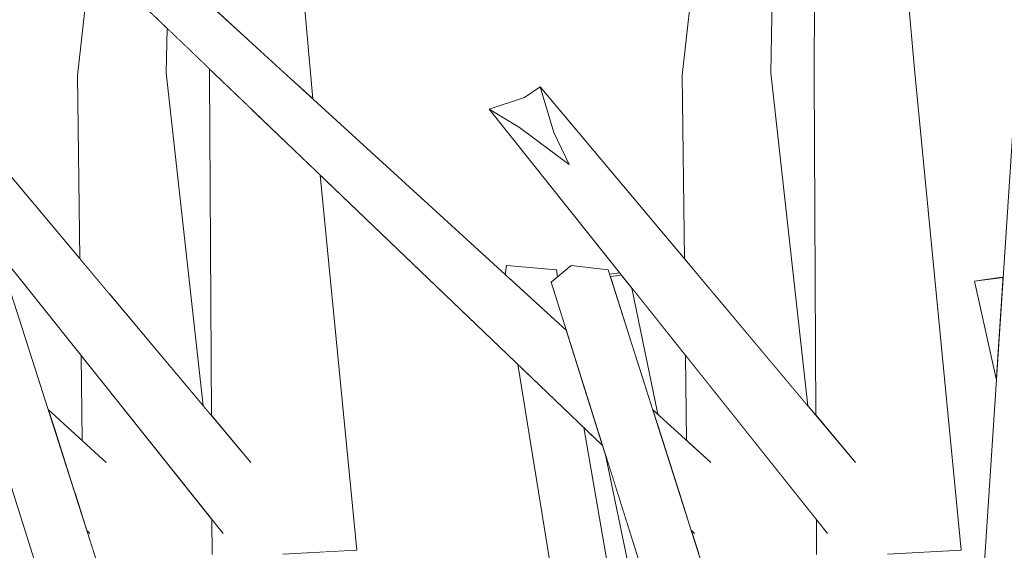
# Model space of a CAD drawing. Extents: x -289599 to -184549, y 66678 to 295474.
# Tile 505 of 656: x -250812 to -250737, y 72156 to 72196. Entities that reach past the tile are written whole.
import ezdxf

# ---------------------------------------------------------------- set-up
doc = ezdxf.new("R2010")
doc.units = 0
doc.header["$MEASUREMENT"] = 0
doc.linetypes.add('Wipeout_Contour', pattern=[1000, 0, -1000])
doc.layers.add('arch drzewa', color=8, linetype='Continuous')
doc.layers.add('Model drzwi', color=8, linetype='Continuous')
doc.layers.add('arch drzewa_Nr_Pióra__24', color=8, linetype='Continuous', lineweight=9)
doc.layers.add('arch drzewa_Nr_Pióra__4', color=8, linetype='Continuous', lineweight=9)

msp = doc.modelspace()

# ---------------------------------------------------------------- wipeouts: each hides what was drawn before it
at = {"color": 254, "linetype": 'Wipeout_Contour', "lineweight": 0, "ltscale": 1023519.137441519}
msp.add_wipeout([(-250739.235, 72176.193), (-250737.038, 72176.475), (-250737.036, 72176.499), (-250737.323, 72176.462)], dxfattribs=at).dxf.layer = 'arch drzewa'
at = {"color": 254, "linetype": 'Wipeout_Contour', "lineweight": 0, "ltscale": 767792.70604}
msp.add_wipeout([(-250797.652, 72158.035), (-250797.58, 72157.758), (-250797.581, 72157.946)], dxfattribs=at).dxf.layer = 'arch drzewa'
at = {"color": 254, "linetype": 'Wipeout_Contour', "lineweight": 0, "ltscale": 767660.811722}
msp.add_wipeout([(-250751.39, 72158.035), (-250751.318, 72157.758), (-250751.319, 72157.946)], dxfattribs=at).dxf.layer = 'arch drzewa'
at = {"color": 254, "linetype": 'Wipeout_Contour', "lineweight": 0, "ltscale": 1535641.616868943}
msp.add_wipeout([(-250801.005, 72195.508), (-250801.07, 72192.1), (-250798.249, 72166.659), (-250797.623, 72165.914), (-250797.758, 72191.904), (-250797.757, 72192.399)], dxfattribs=at).dxf.layer = 'Model drzwi'
at = {"color": 254, "linetype": 'Wipeout_Contour', "lineweight": 0, "ltscale": 2303197.299207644}
msp.add_wipeout([(-250789.29, 72184.295), (-250786.501, 72155.616), (-250789.079, 72155.479), (-250786.565, 72151.755), (-250786.414, 72151.862), (-250761.426, 72133.791), (-250761.824, 72135.713), (-250769.496, 72141.098), (-250774.182, 72169.833)], dxfattribs=at).dxf.layer = 'Model drzwi'

# ---------------------------------------------------------------- next in the draw order: wipeouts: each hides what was drawn before it
at = {"color": 254, "linetype": 'Wipeout_Contour', "lineweight": 0, "ltscale": 1023723.276117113}
msp.add_wipeout([(-250805.007, 72203.948), (-250806.924, 72201.918), (-250769.937, 72170.758), (-250770.456, 72172.4)], dxfattribs=at).dxf.layer = 'arch drzewa'
at = {"color": 254, "linetype": 'Wipeout_Contour', "lineweight": 0, "ltscale": 767637.283558}
msp.add_wipeout([(-250737.038, 72176.475), (-250739.235, 72176.193), (-250737.552, 72168.621)], dxfattribs=at).dxf.layer = 'arch drzewa'
at = {"color": 254, "linetype": 'Wipeout_Contour', "lineweight": 0, "ltscale": 1279502.977263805}
msp.add_wipeout([(-250769.133, 72165.001), (-250765.585, 72144.496), (-250763.322, 72142.947), (-250767.454, 72162.895), (-250767.68, 72163.61)], dxfattribs=at).dxf.layer = 'Model drzwi'

# ---------------------------------------------------------------- next in the draw order: wipeouts: each hides what was drawn before it
at = {"color": 254, "linetype": 'Wipeout_Contour', "lineweight": 0, "ltscale": 767767.787078}
msp.add_wipeout([(-250806.924, 72201.918), (-250768.55, 72166.366), (-250769.937, 72170.758)], dxfattribs=at).dxf.layer = 'arch drzewa'
at = {"color": 254, "linetype": 'Wipeout_Contour', "lineweight": 0, "ltscale": 1791117.865645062}
msp.add_wipeout([(-250738.804, 72149.535), (-250735.236, 72144.25), (-250735.559, 72163.046), (-250736.282, 72162.411), (-250736.311, 72162.43), (-250735.564, 72163.314), (-250736.049, 72191.556)], dxfattribs=at).dxf.layer = 'arch drzewa'
at = {"color": 254, "linetype": 'Wipeout_Contour', "lineweight": 0, "ltscale": 1023605.081923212}
msp.add_wipeout([(-250765.447, 72175.652), (-250763.448, 72166.002), (-250761.255, 72163.999), (-250761.335, 72170.498)], dxfattribs=at).dxf.layer = 'Model drzwi'

# ---------------------------------------------------------------- next in the draw order: linework, layer by layer
at = {"layer": 'arch drzewa_Nr_Pióra__4', "linetype": 'Continuous'}
for p, q in [((-250738.804, 72149.535), (-250736.049, 72191.556)), ((-250737.323, 72176.462), (-250737.036, 72176.499)), ((-250737.038, 72176.475), (-250739.235, 72176.193)), ((-250739.235, 72176.193), (-250737.323, 72176.462)), ((-250737.552, 72168.621), (-250739.235, 72176.193))]:
    msp.add_line(p, q, dxfattribs=at)

# ---------------------------------------------------------------- next in the draw order: wipeouts: each hides what was drawn before it
at = {"color": 254, "linetype": 'Wipeout_Contour', "lineweight": 0, "ltscale": 1023719.310191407}
msp.add_wipeout([(-250808.205, 72202.4), (-250768.476, 72166.131), (-250768.55, 72166.366), (-250806.924, 72201.918)], dxfattribs=at).dxf.layer = 'arch drzewa'
at = {"color": 254, "linetype": 'Wipeout_Contour', "lineweight": 0, "ltscale": 1023593.381675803}
msp.add_wipeout([(-250763.854, 72166.373), (-250763.531, 72165.361), (-250759.354, 72161.843), (-250759.417, 72162.32)], dxfattribs=at).dxf.layer = 'arch drzewa'

# ---------------------------------------------------------------- next in the draw order: wipeouts: each hides what was drawn before it
at = {"color": 254, "linetype": 'Wipeout_Contour', "lineweight": 0, "ltscale": 767764.637399}
msp.add_wipeout([(-250808.205, 72202.4), (-250767.68, 72163.61), (-250768.476, 72166.131)], dxfattribs=at).dxf.layer = 'arch drzewa'
at = {"color": 254, "linetype": 'Wipeout_Contour', "lineweight": 0, "ltscale": 1023590.151038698}
msp.add_wipeout([(-250760.178, 72191.887), (-250754.364, 72169.488), (-250751.987, 72166.659), (-250754.808, 72192.1)], dxfattribs=at).dxf.layer = 'arch drzewa'
at = {"color": 254, "linetype": 'Wipeout_Contour', "lineweight": 0, "ltscale": 1023586.884443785}
msp.add_wipeout([(-250763.531, 72165.361), (-250761.874, 72160.181), (-250758.29, 72156.861), (-250759.354, 72161.843)], dxfattribs=at).dxf.layer = 'arch drzewa'

# ---------------------------------------------------------------- next in the draw order: wipeouts: each hides what was drawn before it
at = {"color": 254, "linetype": 'Wipeout_Contour', "lineweight": 0, "ltscale": 767804.058201}
msp.add_wipeout([(-250790.049, 72192.1), (-250791.936, 72192.013), (-250789.855, 72190.113)], dxfattribs=at).dxf.layer = 'arch drzewa'
at = {"color": 254, "linetype": 'Wipeout_Contour', "lineweight": 0, "ltscale": 767698.114246}
msp.add_wipeout([(-250760.178, 72191.887), (-250759.119, 72175.149), (-250754.364, 72169.488)], dxfattribs=at).dxf.layer = 'arch drzewa'
at = {"color": 254, "linetype": 'Wipeout_Contour', "lineweight": 0, "ltscale": 1023769.240193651}
msp.add_wipeout([(-250805.678, 72162.32), (-250810.116, 72166.373), (-250809.793, 72165.361), (-250805.616, 72161.843)], dxfattribs=at).dxf.layer = 'arch drzewa'
at = {"color": 254, "linetype": 'Wipeout_Contour', "lineweight": 0, "ltscale": 1023581.030018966}
msp.add_wipeout([(-250758.29, 72156.861), (-250761.874, 72160.181), (-250761.839, 72160.072), (-250758.361, 72156.896)], dxfattribs=at).dxf.layer = 'arch drzewa'

# ---------------------------------------------------------------- next in the draw order: wipeouts: each hides what was drawn before it
at = {"color": 254, "linetype": 'Wipeout_Contour', "lineweight": 0, "ltscale": 767722.64588}
msp.add_wipeout([(-250754.808, 72192.1), (-250754.279, 72219.81), (-250758.209, 72220.013)], dxfattribs=at).dxf.layer = 'arch drzewa'
at = {"color": 254, "linetype": 'Wipeout_Contour', "lineweight": 0, "ltscale": 1023766.005681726}
msp.add_wipeout([(-250801.07, 72192.1), (-250806.44, 72191.887), (-250800.625, 72169.488), (-250798.249, 72166.659)], dxfattribs=at).dxf.layer = 'arch drzewa'
at = {"color": 254, "linetype": 'Wipeout_Contour', "lineweight": 0, "ltscale": 1023613.250211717}
msp.add_wipeout([(-250761.599, 72191.904), (-250759.995, 72176.192), (-250759.119, 72175.149), (-250760.178, 72191.887)], dxfattribs=at).dxf.layer = 'arch drzewa'
at = {"color": 254, "linetype": 'Wipeout_Contour', "lineweight": 0, "ltscale": 1023762.743525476}
msp.add_wipeout([(-250809.793, 72165.361), (-250808.135, 72160.181), (-250804.552, 72156.861), (-250805.616, 72161.843)], dxfattribs=at).dxf.layer = 'arch drzewa'
at = {"color": 254, "linetype": 'Wipeout_Contour', "lineweight": 0, "ltscale": 1023580.76214434}
msp.add_wipeout([(-250761.839, 72160.072), (-250760.892, 72157.113), (-250760.66, 72156.891), (-250758.361, 72156.896)], dxfattribs=at).dxf.layer = 'arch drzewa'

# ---------------------------------------------------------------- next in the draw order: wipeouts: each hides what was drawn before it
at = {"color": 254, "linetype": 'Wipeout_Contour', "lineweight": 0, "ltscale": 767830.005558}
msp.add_wipeout([(-250800.625, 72169.488), (-250806.44, 72191.887), (-250805.381, 72175.149)], dxfattribs=at).dxf.layer = 'arch drzewa'
at = {"color": 254, "linetype": 'Wipeout_Contour', "lineweight": 0, "ltscale": 767709.838799}
msp.add_wipeout([(-250761.599, 72191.904), (-250761.426, 72177.896), (-250759.995, 72176.192)], dxfattribs=at).dxf.layer = 'arch drzewa'
at = {"color": 254, "linetype": 'Wipeout_Contour', "lineweight": 0, "ltscale": 1535335.241914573}
msp.add_wipeout([(-250751.39, 72158.035), (-250758.608, 72167.081), (-250757.864, 72155.316), (-250751.307, 72155.593), (-250751.314, 72156.889), (-250751.318, 72157.758)], dxfattribs=at).dxf.layer = 'arch drzewa'
at = {"color": 254, "linetype": 'Wipeout_Contour', "lineweight": 0, "ltscale": 1023756.889600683}
msp.add_wipeout([(-250804.552, 72156.861), (-250808.135, 72160.181), (-250808.1, 72160.072), (-250804.622, 72156.896)], dxfattribs=at).dxf.layer = 'arch drzewa'

# ---------------------------------------------------------------- next in the draw order: wipeouts: each hides what was drawn before it
at = {"color": 254, "linetype": 'Wipeout_Contour', "lineweight": 0, "ltscale": 767718.777302}
msp.add_wipeout([(-250758.209, 72220.013), (-250760.178, 72191.887), (-250754.808, 72192.1)], dxfattribs=at).dxf.layer = 'arch drzewa'
at = {"color": 254, "linetype": 'Wipeout_Contour', "lineweight": 0, "ltscale": 767837.138934}
msp.add_wipeout([(-250801.548, 72196.029), (-250801.07, 72192.1), (-250801.005, 72195.508)], dxfattribs=at).dxf.layer = 'arch drzewa'
at = {"color": 254, "linetype": 'Wipeout_Contour', "lineweight": 0, "ltscale": 1023789.104391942}
msp.add_wipeout([(-250806.44, 72191.887), (-250807.86, 72191.904), (-250806.257, 72176.192), (-250805.381, 72175.149)], dxfattribs=at).dxf.layer = 'arch drzewa'
at = {"color": 254, "linetype": 'Wipeout_Contour', "lineweight": 0, "ltscale": 767685.956898}
msp.add_wipeout([(-250758.608, 72167.081), (-250759.132, 72167.737), (-250757.864, 72155.316)], dxfattribs=at).dxf.layer = 'arch drzewa'
at = {"color": 254, "linetype": 'Wipeout_Contour', "lineweight": 0, "ltscale": 1023756.62195385}
msp.add_wipeout([(-250808.1, 72160.072), (-250807.154, 72157.113), (-250806.922, 72156.891), (-250804.622, 72156.896)], dxfattribs=at).dxf.layer = 'arch drzewa'

# ---------------------------------------------------------------- next in the draw order: linework, layer by layer
at = {"layer": 'arch drzewa_Nr_Pióra__4', "linetype": 'Continuous'}
msp.add_line((-250754.808, 72192.1), (-250754.279, 72219.81), dxfattribs=at)

# ---------------------------------------------------------------- next in the draw order: wipeouts: each hides what was drawn before it
at = {"color": 254, "linetype": 'Wipeout_Contour', "lineweight": 0, "ltscale": 767731.535605}
msp.add_wipeout([(-250760.178, 72191.887), (-250758.209, 72220.013), (-250758.54, 72219.299)], dxfattribs=at).dxf.layer = 'arch drzewa'
at = {"color": 254, "linetype": 'Wipeout_Contour', "lineweight": 0, "ltscale": 767841.729776}
msp.add_wipeout([(-250806.257, 72176.192), (-250807.86, 72191.904), (-250807.688, 72177.896)], dxfattribs=at).dxf.layer = 'arch drzewa'
at = {"color": 254, "linetype": 'Wipeout_Contour', "lineweight": 0, "ltscale": 2814849.660503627}
msp.add_wipeout([(-250759.132, 72167.737), (-250761.335, 72170.498), (-250761.255, 72163.999), (-250759.417, 72162.32), (-250759.354, 72161.843), (-250758.29, 72156.861), (-250758.361, 72156.896), (-250760.66, 72156.891), (-250760.892, 72157.113), (-250760.311, 72155.295), (-250757.864, 72155.316)], dxfattribs=at).dxf.layer = 'arch drzewa'
at = {"color": 254, "linetype": 'Wipeout_Contour', "lineweight": 0, "ltscale": 1535599.030717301}
msp.add_wipeout([(-250797.652, 72158.035), (-250804.87, 72167.081), (-250804.125, 72155.316), (-250797.569, 72155.593), (-250797.576, 72156.889), (-250797.58, 72157.758)], dxfattribs=at).dxf.layer = 'arch drzewa'

# ---------------------------------------------------------------- next in the draw order: wipeouts: each hides what was drawn before it
at = {"color": 254, "linetype": 'Wipeout_Contour', "lineweight": 0, "ltscale": 767725.352428}
msp.add_wipeout([(-250758.54, 72219.299), (-250761.599, 72191.904), (-250760.178, 72191.887)], dxfattribs=at).dxf.layer = 'arch drzewa'
at = {"color": 254, "linetype": 'Wipeout_Contour', "lineweight": 0, "ltscale": 1023792.294702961}
msp.add_wipeout([(-250805.861, 72200.157), (-250806.44, 72191.887), (-250801.07, 72192.1), (-250801.548, 72196.029)], dxfattribs=at).dxf.layer = 'arch drzewa'
at = {"color": 254, "linetype": 'Wipeout_Contour', "lineweight": 0, "ltscale": 767706.20723}
msp.add_wipeout([(-250756.856, 72144.496), (-250767.27, 72177.05), (-250770.091, 72177.382)], dxfattribs=at).dxf.layer = 'arch drzewa'
at = {"color": 254, "linetype": 'Wipeout_Contour', "lineweight": 0, "ltscale": 767817.850692}
msp.add_wipeout([(-250804.87, 72167.081), (-250805.393, 72167.737), (-250804.125, 72155.316)], dxfattribs=at).dxf.layer = 'arch drzewa'

# ---------------------------------------------------------------- next in the draw order: linework, layer by layer
at = {"layer": 'arch drzewa_Nr_Pióra__4', "linetype": 'Continuous'}
msp.add_line((-250761.599, 72191.904), (-250758.54, 72219.299), dxfattribs=at)

# ---------------------------------------------------------------- next in the draw order: wipeouts: each hides what was drawn before it
at = {"color": 254, "linetype": 'Wipeout_Contour', "lineweight": 0, "ltscale": 767853.741698}
msp.add_wipeout([(-250805.941, 72200.234), (-250806.44, 72191.887), (-250805.861, 72200.157)], dxfattribs=at).dxf.layer = 'arch drzewa'
at = {"color": 254, "linetype": 'Wipeout_Contour', "lineweight": 0, "ltscale": 767687.695949}
msp.add_wipeout([(-250770.091, 72177.382), (-250758.375, 72143.643), (-250756.856, 72144.496)], dxfattribs=at).dxf.layer = 'arch drzewa'
at = {"color": 254, "linetype": 'Wipeout_Contour', "lineweight": 0, "ltscale": 2815333.273225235}
msp.add_wipeout([(-250805.393, 72167.737), (-250807.596, 72170.498), (-250807.516, 72163.999), (-250805.678, 72162.32), (-250805.616, 72161.843), (-250804.552, 72156.861), (-250804.622, 72156.896), (-250806.922, 72156.891), (-250807.154, 72157.113), (-250806.572, 72155.295), (-250804.125, 72155.316)], dxfattribs=at).dxf.layer = 'arch drzewa'

# ---------------------------------------------------------------- next in the draw order: wipeouts: each hides what was drawn before it
at = {"color": 254, "linetype": 'Wipeout_Contour', "lineweight": 0, "ltscale": 1023805.74811282}
msp.add_wipeout([(-250807.86, 72191.904), (-250806.44, 72191.887), (-250805.941, 72200.234), (-250806.835, 72201.089)], dxfattribs=at).dxf.layer = 'arch drzewa'
at = {"color": 254, "linetype": 'Wipeout_Contour', "lineweight": 0, "ltscale": 767838.100875}
msp.add_wipeout([(-250803.118, 72144.496), (-250813.532, 72177.05), (-250816.353, 72177.382)], dxfattribs=at).dxf.layer = 'arch drzewa'
at = {"color": 254, "linetype": 'Wipeout_Contour', "lineweight": 0, "ltscale": 767711.129932}
msp.add_wipeout([(-250758.375, 72143.643), (-250770.091, 72177.382), (-250771.626, 72176.106)], dxfattribs=at).dxf.layer = 'arch drzewa'

# ---------------------------------------------------------------- next in the draw order: wipeouts: each hides what was drawn before it
at = {"color": 254, "linetype": 'Wipeout_Contour', "lineweight": 0, "ltscale": 767819.591288}
msp.add_wipeout([(-250816.353, 72177.382), (-250804.637, 72143.643), (-250803.118, 72144.496)], dxfattribs=at).dxf.layer = 'arch drzewa'
at = {"color": 254, "linetype": 'Wipeout_Contour', "lineweight": 0, "ltscale": 767691.196016}
msp.add_wipeout([(-250771.626, 72176.106), (-250760.57, 72141.098), (-250758.375, 72143.643)], dxfattribs=at).dxf.layer = 'arch drzewa'

# ---------------------------------------------------------------- next in the draw order: wipeouts: each hides what was drawn before it
at = {"color": 254, "linetype": 'Wipeout_Contour', "lineweight": 0, "ltscale": 1023602.544427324}
msp.add_wipeout([(-250748.343, 72162.32), (-250772.468, 72191.041), (-250771.407, 72187.549), (-250748.247, 72161.843)], dxfattribs=at).dxf.layer = 'arch drzewa'
at = {"color": 254, "linetype": 'Wipeout_Contour', "lineweight": 0, "ltscale": 767843.023775}
msp.add_wipeout([(-250804.637, 72143.643), (-250816.353, 72177.382), (-250817.888, 72176.106)], dxfattribs=at).dxf.layer = 'arch drzewa'

# ---------------------------------------------------------------- next in the draw order: linework, layer by layer
at = {"layer": 'arch drzewa_Nr_Pióra__24', "linetype": 'Continuous'}
msp.add_line((-250773.672, 72190.224), (-250772.468, 72191.041), dxfattribs=at)

# ---------------------------------------------------------------- next in the draw order: wipeouts: each hides what was drawn before it
at = {"color": 254, "linetype": 'Wipeout_Contour', "lineweight": 0, "ltscale": 1023595.202935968}
msp.add_wipeout([(-250771.407, 72187.549), (-250770.252, 72185.105), (-250746.566, 72156.861), (-250748.247, 72161.843)], dxfattribs=at).dxf.layer = 'arch drzewa'
at = {"color": 254, "linetype": 'Wipeout_Contour', "lineweight": 0, "ltscale": 767823.091693}
msp.add_wipeout([(-250817.888, 72176.106), (-250806.831, 72141.098), (-250804.637, 72143.643)], dxfattribs=at).dxf.layer = 'arch drzewa'

# ---------------------------------------------------------------- next in the draw order: wipeouts: each hides what was drawn before it
at = {"color": 254, "linetype": 'Wipeout_Contour', "lineweight": 0, "ltscale": 1023809.50355936}
msp.add_wipeout([(-250794.604, 72162.32), (-250829.572, 72203.948), (-250830.614, 72201.918), (-250794.509, 72161.843)], dxfattribs=at).dxf.layer = 'arch drzewa'
at = {"color": 254, "linetype": 'Wipeout_Contour', "lineweight": 0, "ltscale": 1023594.925851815}
msp.add_wipeout([(-250770.252, 72185.105), (-250774.035, 72187.928), (-250746.682, 72156.896), (-250746.596, 72156.897)], dxfattribs=at).dxf.layer = 'arch drzewa'

# ---------------------------------------------------------------- next in the draw order: wipeouts: each hides what was drawn before it
at = {"color": 254, "linetype": 'Wipeout_Contour', "lineweight": 0, "ltscale": 767830.978764}
msp.add_wipeout([(-250830.614, 72201.918), (-250792.828, 72156.861), (-250794.509, 72161.843)], dxfattribs=at).dxf.layer = 'arch drzewa'
at = {"color": 254, "linetype": 'Wipeout_Contour', "lineweight": 0, "ltscale": 1023605.582340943}
msp.add_wipeout([(-250774.035, 72187.928), (-250776.368, 72189.339), (-250750.477, 72156.891), (-250746.682, 72156.896)], dxfattribs=at).dxf.layer = 'arch drzewa'

# ---------------------------------------------------------------- next in the draw order: linework, layer by layer
at = {"layer": 'arch drzewa_Nr_Pióra__24', "linetype": 'Continuous'}
for p, q in [((-250771.407, 72187.549), (-250772.468, 72191.041)), ((-250776.368, 72189.339), (-250773.672, 72190.224)), ((-250774.035, 72187.928), (-250776.368, 72189.339)), ((-250770.252, 72185.105), (-250774.035, 72187.928)), ((-250770.252, 72185.105), (-250771.407, 72187.549))]:
    msp.add_line(p, q, dxfattribs=at)
at = {"layer": 'arch drzewa_Nr_Pióra__4', "linetype": 'Continuous'}
for p, q in [((-250761.426, 72177.896), (-250761.599, 72191.904)), ((-250751.987, 72166.659), (-250754.808, 72192.1)), ((-250761.255, 72163.999), (-250761.335, 72170.498))]:
    msp.add_line(p, q, dxfattribs=at)

# ---------------------------------------------------------------- next in the draw order: wipeouts: each hides what was drawn before it
at = {"color": 254, "linetype": 'Wipeout_Contour', "lineweight": 0, "ltscale": 1023805.994943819}
msp.add_wipeout([(-250833.052, 72202.4), (-250792.944, 72156.896), (-250792.858, 72156.897), (-250830.614, 72201.918)], dxfattribs=at).dxf.layer = 'arch drzewa'
at = {"color": 254, "linetype": 'Wipeout_Contour', "lineweight": 0, "ltscale": 767660.485387}
msp.add_wipeout([(-250740.239, 72155.616), (-250743.787, 72192.1), (-250748.403, 72191.887)], dxfattribs=at).dxf.layer = 'arch drzewa'
at = {"color": 254, "linetype": 'Wipeout_Contour', "lineweight": 0, "ltscale": 1535475.027794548}
msp.add_wipeout([(-250771.218, 72177.05), (-250775.036, 72177.382), (-250774.724, 72176.298), (-250770.456, 72172.4), (-250771.626, 72176.106), (-250771.126, 72176.522)], dxfattribs=at).dxf.layer = 'arch drzewa'
at = {"color": 254, "linetype": 'Wipeout_Contour', "lineweight": 0, "ltscale": 1279536.08388633}
msp.add_wipeout([(-250766.377, 72176.817), (-250767.167, 72176.727), (-250767.108, 72176.544), (-250766.404, 72176.623), (-250766.265, 72176.677)], dxfattribs=at).dxf.layer = 'arch drzewa'
at = {"color": 254, "linetype": 'Wipeout_Contour', "lineweight": 0, "ltscale": 767712.009096}
msp.add_wipeout([(-250769.133, 72165.001), (-250772.368, 72168.097), (-250765.585, 72144.496)], dxfattribs=at).dxf.layer = 'arch drzewa'

# ---------------------------------------------------------------- next in the draw order: linework, layer by layer
at = {"layer": 'arch drzewa_Nr_Pióra__4', "linetype": 'Continuous'}
for p, q in [((-250770.091, 72177.382), (-250771.626, 72176.106)), ((-250767.27, 72177.05), (-250770.091, 72177.382)), ((-250771.126, 72176.522), (-250771.218, 72177.05))]:
    msp.add_line(p, q, dxfattribs=at)

# ---------------------------------------------------------------- next in the draw order: wipeouts: each hides what was drawn before it
at = {"color": 254, "linetype": 'Wipeout_Contour', "lineweight": 0, "ltscale": 767834.064034}
msp.add_wipeout([(-250833.052, 72202.4), (-250796.739, 72156.891), (-250792.944, 72156.896)], dxfattribs=at).dxf.layer = 'arch drzewa'
at = {"color": 254, "linetype": 'Wipeout_Contour', "lineweight": 0, "ltscale": 767650.479192}
msp.add_wipeout([(-250748.403, 72191.887), (-250745.886, 72155.316), (-250740.239, 72155.616)], dxfattribs=at).dxf.layer = 'arch drzewa'
at = {"color": 254, "linetype": 'Wipeout_Contour', "lineweight": 0, "ltscale": 767744.863158}
msp.add_wipeout([(-250775.036, 72177.382), (-250774.86, 72176.421), (-250774.724, 72176.298)], dxfattribs=at).dxf.layer = 'arch drzewa'
at = {"color": 254, "linetype": 'Wipeout_Contour', "lineweight": 0, "ltscale": 767718.066454}
msp.add_wipeout([(-250767.108, 72176.544), (-250765.065, 72170.156), (-250766.404, 72176.623)], dxfattribs=at).dxf.layer = 'arch drzewa'
at = {"color": 254, "linetype": 'Wipeout_Contour', "lineweight": 0, "ltscale": 1023616.115757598}
msp.add_wipeout([(-250772.368, 72168.097), (-250773.537, 72169.216), (-250768.842, 72143.643), (-250765.585, 72144.496)], dxfattribs=at).dxf.layer = 'arch drzewa'

# ---------------------------------------------------------------- next in the draw order: linework, layer by layer
at = {"layer": 'arch drzewa_Nr_Pióra__4', "linetype": 'Continuous'}
for p, q in [((-250807.86, 72191.904), (-250806.835, 72201.089)), ((-250801.07, 72192.1), (-250801.005, 72195.508)), ((-250807.688, 72177.896), (-250807.86, 72191.904)), ((-250798.249, 72166.659), (-250801.07, 72192.1)), ((-250803.118, 72144.496), (-250813.532, 72177.05)), ((-250806.831, 72141.098), (-250817.888, 72176.106)), ((-250807.516, 72163.999), (-250807.596, 72170.498)), ((-250805.67, 72162.313), (-250810.116, 72166.373)), ((-250806.914, 72156.883), (-250807.154, 72157.113))]:
    msp.add_line(p, q, dxfattribs=at)

# ---------------------------------------------------------------- next in the draw order: wipeouts: each hides what was drawn before it
at = {"color": 254, "linetype": 'Wipeout_Contour', "lineweight": 0, "ltscale": 767673.011564}
msp.add_wipeout([(-250745.886, 72155.316), (-250748.403, 72191.887), (-250751.496, 72191.904)], dxfattribs=at).dxf.layer = 'arch drzewa'
at = {"color": 254, "linetype": 'Wipeout_Contour', "lineweight": 0, "ltscale": 767787.604652}
msp.add_wipeout([(-250789.29, 72184.295), (-250793.963, 72188.768), (-250786.501, 72155.616)], dxfattribs=at).dxf.layer = 'arch drzewa'
at = {"color": 254, "linetype": 'Wipeout_Contour', "lineweight": 0, "ltscale": 767745.201436}
msp.add_wipeout([(-250775.13, 72176.668), (-250774.86, 72176.421), (-250775.036, 72177.382)], dxfattribs=at).dxf.layer = 'arch drzewa'
at = {"color": 254, "linetype": 'Wipeout_Contour', "lineweight": 0, "ltscale": 1535424.868901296}
msp.add_wipeout([(-250766.265, 72176.677), (-250766.404, 72176.623), (-250765.065, 72170.156), (-250763.854, 72166.373), (-250763.448, 72166.002), (-250765.447, 72175.652)], dxfattribs=at).dxf.layer = 'arch drzewa'
at = {"color": 254, "linetype": 'Wipeout_Contour', "lineweight": 0, "ltscale": 767721.939438}
msp.add_wipeout([(-250773.537, 72169.216), (-250773.927, 72169.59), (-250768.842, 72143.643)], dxfattribs=at).dxf.layer = 'arch drzewa'
at = {"color": 254, "linetype": 'Wipeout_Contour', "lineweight": 0, "ltscale": 1279454.776377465}
msp.add_wipeout([(-250767.454, 72162.895), (-250761.426, 72133.791), (-250756.847, 72130.48), (-250758.815, 72139.981), (-250760.57, 72141.098)], dxfattribs=at).dxf.layer = 'arch drzewa'

# ---------------------------------------------------------------- next in the draw order: linework, layer by layer
at = {"layer": 'arch drzewa_Nr_Pióra__4', "linetype": 'Continuous'}
for p, q in [((-250775.036, 72177.382), (-250775.13, 72176.668)), ((-250771.218, 72177.05), (-250775.036, 72177.382)), ((-250756.856, 72144.496), (-250767.27, 72177.05)), ((-250767.167, 72176.727), (-250766.377, 72176.817)), ((-250766.404, 72176.623), (-250767.108, 72176.544)), ((-250766.265, 72176.677), (-250766.404, 72176.623)), ((-250763.448, 72166.002), (-250765.447, 72175.652)), ((-250759.408, 72162.313), (-250763.854, 72166.373)), ((-250761.426, 72133.791), (-250767.454, 72162.895)), ((-250760.652, 72156.883), (-250760.892, 72157.113))]:
    msp.add_line(p, q, dxfattribs=at)

# ---------------------------------------------------------------- next in the draw order: wipeouts: each hides what was drawn before it
at = {"color": 254, "linetype": 'Wipeout_Contour', "lineweight": 0, "ltscale": 2558858.217668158}
msp.add_wipeout([(-250745.886, 72155.316), (-250751.496, 72191.904), (-250751.361, 72165.914), (-250748.343, 72162.32), (-250748.247, 72161.843), (-250746.566, 72156.861), (-250746.596, 72156.897), (-250750.477, 72156.891), (-250751.319, 72157.946), (-250751.306, 72155.287)], dxfattribs=at).dxf.layer = 'arch drzewa'
at = {"color": 254, "linetype": 'Wipeout_Contour', "lineweight": 0, "ltscale": 1023717.979259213}
msp.add_wipeout([(-250793.963, 72188.768), (-250794.485, 72189.267), (-250792.148, 72155.316), (-250786.501, 72155.616)], dxfattribs=at).dxf.layer = 'arch drzewa'
at = {"color": 254, "linetype": 'Wipeout_Contour', "lineweight": 0, "ltscale": 1023621.733356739}
msp.add_wipeout([(-250773.927, 72169.59), (-250774.182, 72169.833), (-250769.496, 72141.098), (-250768.842, 72143.643)], dxfattribs=at).dxf.layer = 'arch drzewa'

# ---------------------------------------------------------------- next in the draw order: linework, layer by layer
at = {"layer": 'arch drzewa_Nr_Pióra__4', "linetype": 'Continuous'}
for p, q in [((-250748.332, 72162.308), (-250772.468, 72191.041)), ((-250750.467, 72156.878), (-250776.368, 72189.339)), ((-250786.501, 72155.616), (-250789.29, 72184.295)), ((-250760.57, 72141.098), (-250771.626, 72176.106)), ((-250769.496, 72141.098), (-250774.182, 72169.833)), ((-250765.585, 72144.496), (-250769.133, 72165.001)), ((-250751.306, 72155.287), (-250751.319, 72157.946)), ((-250740.239, 72155.616), (-250745.886, 72155.316))]:
    msp.add_line(p, q, dxfattribs=at)

# ---------------------------------------------------------------- next in the draw order: wipeouts: each hides what was drawn before it
at = {"color": 254, "linetype": 'Wipeout_Contour', "lineweight": 0, "ltscale": 767696.348472}
msp.add_wipeout([(-250743.787, 72192.1), (-250746.239, 72219.81), (-250749.865, 72220.013)], dxfattribs=at).dxf.layer = 'arch drzewa'
at = {"color": 254, "linetype": 'Wipeout_Contour', "lineweight": 0, "ltscale": 1023744.649297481}
msp.add_wipeout([(-250797.758, 72191.904), (-250792.148, 72155.316), (-250794.485, 72189.267), (-250797.236, 72191.901)], dxfattribs=at).dxf.layer = 'arch drzewa'

# ---------------------------------------------------------------- next in the draw order: wipeouts: each hides what was drawn before it
at = {"color": 254, "linetype": 'Wipeout_Contour', "lineweight": 0, "ltscale": 767689.064961}
msp.add_wipeout([(-250749.865, 72220.013), (-250748.403, 72191.887), (-250743.787, 72192.1)], dxfattribs=at).dxf.layer = 'arch drzewa'
at = {"color": 254, "linetype": 'Wipeout_Contour', "lineweight": 0, "ltscale": 2559297.862920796}
msp.add_wipeout([(-250792.148, 72155.316), (-250797.758, 72191.904), (-250797.623, 72165.914), (-250794.604, 72162.32), (-250794.509, 72161.843), (-250792.828, 72156.861), (-250792.858, 72156.897), (-250796.739, 72156.891), (-250797.581, 72157.946), (-250797.567, 72155.287)], dxfattribs=at).dxf.layer = 'arch drzewa'

# ---------------------------------------------------------------- next in the draw order: linework, layer by layer
at = {"layer": 'arch drzewa_Nr_Pióra__4', "linetype": 'Continuous'}
for p, q in [((-250743.787, 72192.1), (-250746.239, 72219.81)), ((-250740.239, 72155.616), (-250743.787, 72192.1)), ((-250797.567, 72155.287), (-250797.581, 72157.946)), ((-250786.501, 72155.616), (-250792.148, 72155.316))]:
    msp.add_line(p, q, dxfattribs=at)

# ---------------------------------------------------------------- next in the draw order: wipeouts: each hides what was drawn before it
at = {"color": 254, "linetype": 'Wipeout_Contour', "lineweight": 0, "ltscale": 767828.23406}
msp.add_wipeout([(-250790.049, 72192.1), (-250792.501, 72219.81), (-250796.127, 72220.013)], dxfattribs=at).dxf.layer = 'arch drzewa'
at = {"color": 254, "linetype": 'Wipeout_Contour', "lineweight": 0, "ltscale": 767705.353681}
msp.add_wipeout([(-250748.403, 72191.887), (-250749.865, 72220.013), (-250751.423, 72219.299)], dxfattribs=at).dxf.layer = 'arch drzewa'
at = {"color": 254, "linetype": 'Wipeout_Contour', "lineweight": 0, "ltscale": 767823.390473}
msp.add_wipeout([(-250797.757, 72192.399), (-250797.758, 72191.904), (-250797.236, 72191.901)], dxfattribs=at).dxf.layer = 'arch drzewa'

# ---------------------------------------------------------------- next in the draw order: linework, layer by layer
at = {"layer": 'arch drzewa_Nr_Pióra__4', "linetype": 'Continuous'}
for p, q in [((-250797.758, 72191.904), (-250797.757, 72192.399)), ((-250797.623, 72165.914), (-250797.758, 72191.904))]:
    msp.add_line(p, q, dxfattribs=at)

# ---------------------------------------------------------------- next in the draw order: wipeouts: each hides what was drawn before it
at = {"color": 254, "linetype": 'Wipeout_Contour', "lineweight": 0, "ltscale": 1023757.928010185}
msp.add_wipeout([(-250796.127, 72220.013), (-250794.808, 72194.635), (-250791.936, 72192.013), (-250790.049, 72192.1)], dxfattribs=at).dxf.layer = 'arch drzewa'
at = {"color": 254, "linetype": 'Wipeout_Contour', "lineweight": 0, "ltscale": 767697.379982}
msp.add_wipeout([(-250751.423, 72219.299), (-250751.496, 72191.904), (-250748.403, 72191.887)], dxfattribs=at).dxf.layer = 'arch drzewa'

# ---------------------------------------------------------------- next in the draw order: linework, layer by layer
at = {"layer": 'arch drzewa_Nr_Pióra__4', "linetype": 'Continuous'}
for p, q in [((-250790.049, 72192.1), (-250792.501, 72219.81)), ((-250751.496, 72191.904), (-250751.423, 72219.299)), ((-250789.855, 72190.113), (-250790.049, 72192.1)), ((-250751.361, 72165.914), (-250751.496, 72191.904))]:
    msp.add_line(p, q, dxfattribs=at)

# ---------------------------------------------------------------- next in the draw order: wipeouts: each hides what was drawn before it
at = {"color": 254, "linetype": 'Wipeout_Contour', "lineweight": 0, "ltscale": 1023778.236790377}
msp.add_wipeout([(-250797.685, 72219.299), (-250794.986, 72194.798), (-250794.808, 72194.635), (-250796.127, 72220.013)], dxfattribs=at).dxf.layer = 'arch drzewa'

# ---------------------------------------------------------------- next in the draw order: wipeouts: each hides what was drawn before it
at = {"color": 254, "linetype": 'Wipeout_Contour', "lineweight": 0, "ltscale": 767832.178764}
msp.add_wipeout([(-250797.685, 72219.299), (-250797.744, 72197.316), (-250794.986, 72194.798)], dxfattribs=at).dxf.layer = 'arch drzewa'

# ---------------------------------------------------------------- next in the draw order: linework, layer by layer
at = {"layer": 'arch drzewa_Nr_Pióra__4', "linetype": 'Continuous'}
for p, q in [((-250794.594, 72162.308), (-250829.572, 72203.948)), ((-250770.456, 72172.4), (-250805.007, 72203.948)), ((-250796.729, 72156.878), (-250833.052, 72202.4)), ((-250767.68, 72163.61), (-250808.205, 72202.4))]:
    msp.add_line(p, q, dxfattribs=at)

doc.saveas('drawing.dxf')
